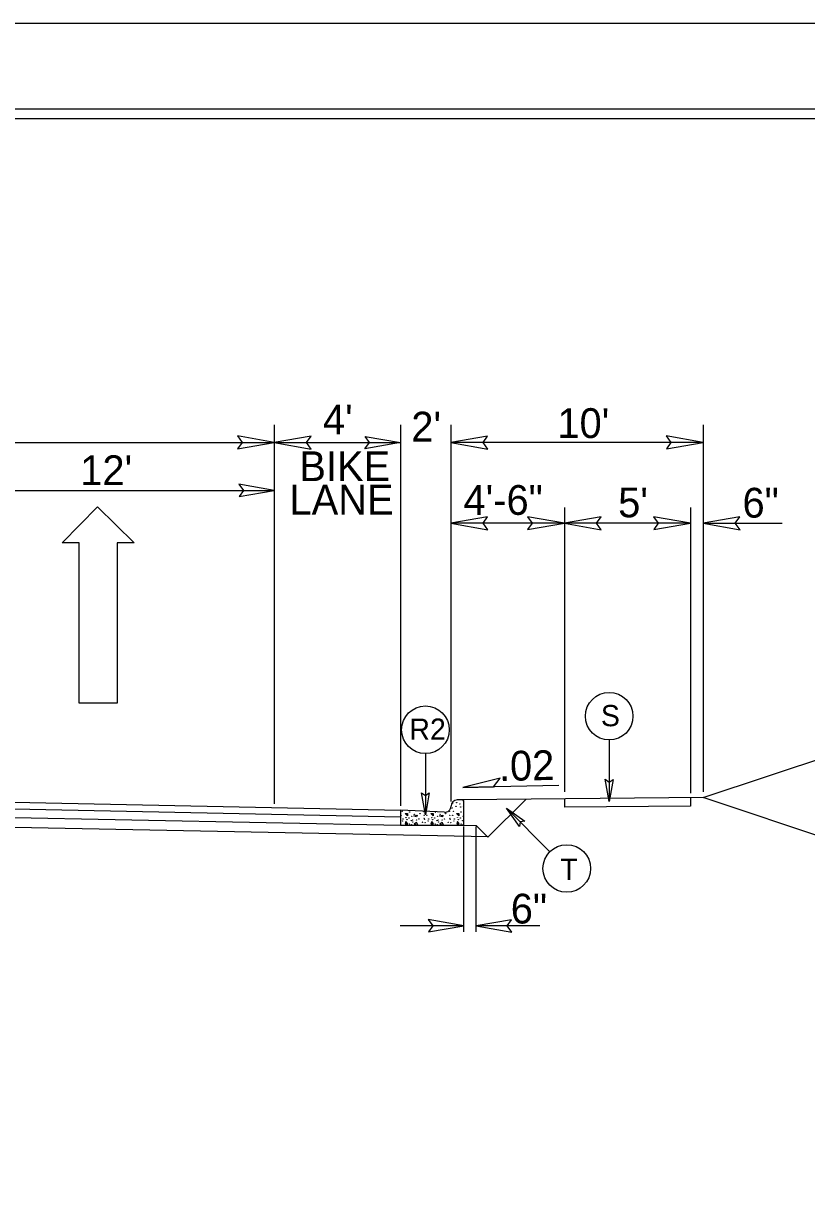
# Model space of a CAD drawing. Extents: x 957297 to 961629, y 830661 to 840840.
# Drawn here: x 959684 to 959889, y 837999.8 to 838306.3 of the extents above; entities that cross this region are included whole.
import ezdxf

# ---------------------------------------------------------------- set-up
doc = ezdxf.new("R2010")
doc.units = 0
for name, color, linetype in [('Old_Level_1', 7, 'Continuous'), ('Old_Level_11', 7, 'Continuous'), ('Old_Level_3', 7, 'Continuous'), ('Prop Dimension Text', 7, 'Continuous'), ('Prop Lane Arrow CELL', 7, 'Continuous'), ('Sheet Plot Border Inside CELL', 7, 'Continuous'), ('Sheet Plot Border Outside CELL', 7, 'Continuous'), ('Sheet Typical CELL', 7, 'Continuous'), ('Typical ID Circle CELL', 7, 'Continuous'), ('Typical Terminator CELL', 7, 'Continuous'), ('Typical Text ID Circle CELL', 7, 'Continuous')]:
    doc.layers.add(name, color=color, linetype=linetype)

# ---------------------------------------------------------------- blocks, each defined once
blk = doc.blocks.new('Lane Arrow Through')
at = {"layer": 'Prop Lane Arrow CELL'}
for p, q in [((-3.15, 1.6), (-3.15, 3.1)), ((-3.15, 3.1), (0, 0)), ((-17.15, 1.6), (-3.15, 1.6)), ((-17.15, -1.7), (-17.15, 1.6)), ((0, 0), (-3.15, -3.2)), ((-3.15, -1.7), (-17.15, -1.7)), ((-3.15, -3.2), (-3.15, -1.7))]:
    blk.add_line(p, q, dxfattribs=at)

msp = doc.modelspace()

# ---------------------------------------------------------------- linework, layer by layer
at = {"layer": 'Old_Level_1'}
for p, q in [((959749.66, 838201.14), (959749.66, 838101.84)), ((959782.66, 838201.14), (959782.66, 838101.34)), ((959795.87, 838201.14), (959795.87, 838102.53)), ((959861.91, 838201.14), (959861.91, 838105)), ((959494.54, 838196.51), (959749.66, 838196.51)), ((959749.66, 838196.51), (959782.66, 838196.51)), ((959861.91, 838196.51), (959795.87, 838196.51)), ((959656.18, 838183.97), (959749.66, 838183.97)), ((959825.59, 838179.53), (959825.59, 838105)), ((959858.61, 838179.53), (959858.61, 838104.63)), ((959825.59, 838175.36), (959795.87, 838175.36)), ((959858.61, 838175.36), (959825.59, 838175.36)), ((959861.91, 838175.36), (959882.58, 838175.36)), ((959861.91, 838103.52), (959939.1, 838129.25)), ((959494.54, 838106.06), (959782.66, 838100.23)), ((959494.54, 838104.34), (959782.66, 838098.51)), ((959824.16, 838106.66), (959799.05, 838106.15)), ((959494.54, 838102.08), (959782.66, 838096.25)), ((959861.91, 838103.52), (959798.95, 838102.89)), ((959805.6, 838093.12), (959815.53, 838103.05)), ((959825.59, 838103.15), (959825.59, 838100.97)), ((959858.61, 838101.3), (959825.59, 838100.97)), ((959858.61, 838103.48), (959858.61, 838101.3)), ((959939.1, 838077.78), (959861.91, 838103.52)), ((959494.54, 838099.58), (959805.61, 838093.29)), ((959799.24, 838096.25), (959802.54, 838096.19)), ((959799.24, 838068.35), (959799.24, 838095.98)), ((959802.54, 838096.19), (959805.6, 838093.12)), ((959802.54, 838068.35), (959802.54, 838095.98)), ((959799.24, 838069.94), (959782.64, 838069.94)), ((959819.14, 838069.94), (959802.54, 838069.94))]:
    msp.add_line(p, q, dxfattribs=at)
at = {"layer": 'Old_Level_11'}
for p, q in [((959808.79, 838108.57), (959799.05, 838106.15)), ((959807.06, 838106.31), (959808.79, 838108.57)), ((959799.05, 838106.15), (959807.06, 838106.31))]:
    msp.add_line(p, q, dxfattribs=at)
for points in [[(959740.05, 838194.86), (959749.66, 838196.51), (959740, 838198.22), (959741.22, 838196.51)], [(959759.27, 838198.17), (959749.66, 838196.51), (959759.33, 838194.8), (959758.1, 838196.51)], [(959805.48, 838198.17), (959795.87, 838196.51), (959805.54, 838194.8), (959804.31, 838196.51)], [(959852.3, 838194.86), (959861.91, 838196.51), (959852.25, 838198.22), (959853.47, 838196.51)], [(959805.48, 838177.02), (959795.87, 838175.36), (959805.54, 838173.65), (959804.31, 838175.36)], [(959815.98, 838173.71), (959825.59, 838175.36), (959815.93, 838177.07), (959817.15, 838175.36)], [(959835.2, 838177.02), (959825.59, 838175.36), (959835.26, 838173.65), (959834.03, 838175.36)], [(959849, 838173.71), (959858.61, 838175.36), (959848.95, 838177.07), (959850.17, 838175.36)], [(959871.52, 838177.02), (959861.91, 838175.36), (959871.58, 838173.65), (959870.35, 838175.36)]]:
    msp.add_lwpolyline(points, close=True, dxfattribs=at)
at = {"layer": 'Old_Level_3'}
for p, q in [((959795.79, 838100.84), (959795.9, 838100.69)), ((959798.95, 838102.89), (959797.57, 838102.89)), ((959799.24, 838099.57), (959799.24, 838102.6)), ((959794.2, 838099.66), (959782.66, 838100.23)), ((959782.66, 838100.23), (959782.66, 838096.25)), ((959783.92, 838099.31), (959784.5, 838099.34)), ((959784.5, 838098.76), (959783.92, 838099.31)), ((959784.5, 838099.34), (959784.5, 838098.76)), ((959786.18, 838098.7), (959787.02, 838098.93)), ((959786.92, 838098.44), (959786.18, 838098.7)), ((959787.02, 838098.93), (959786.92, 838098.44)), ((959790.65, 838099.31), (959791.23, 838099.34)), ((959791.23, 838098.76), (959790.65, 838099.31)), ((959791.23, 838099.34), (959791.23, 838098.76)), ((959792.91, 838098.7), (959793.74, 838098.93)), ((959793.65, 838098.44), (959792.91, 838098.7)), ((959793.74, 838098.93), (959793.65, 838098.44)), ((959794.2, 838099.66), (959794.2, 838099.66)), ((959795.9, 838100.69), (959795.75, 838100.73)), ((959797.38, 838099.31), (959797.96, 838099.34)), ((959797.96, 838098.76), (959797.38, 838099.31)), ((959797.96, 838099.34), (959797.96, 838098.76)), ((959799.24, 838096.25), (959799.24, 838099.57)), ((959782.66, 838096.25), (959799.24, 838096.25)), ((959784.13, 838097.29), (959783.95, 838096.67)), ((959783.95, 838096.67), (959784.59, 838096.63)), ((959784.59, 838096.63), (959784.13, 838097.29)), ((959786.86, 838096.97), (959786.3, 838096.58)), ((959786.3, 838096.58), (959787.2, 838096.37)), ((959787.2, 838096.37), (959786.86, 838096.97)), ((959790.86, 838097.29), (959790.68, 838096.67)), ((959790.68, 838096.67), (959791.32, 838096.63)), ((959791.32, 838096.63), (959790.86, 838097.29)), ((959793.59, 838096.97), (959793.03, 838096.58)), ((959793.03, 838096.58), (959793.93, 838096.37)), ((959793.93, 838096.37), (959793.59, 838096.97)), ((959797.58, 838097.29), (959797.41, 838096.67)), ((959797.41, 838096.67), (959798.05, 838096.63)), ((959798.05, 838096.63), (959797.58, 838097.29))]:
    msp.add_line(p, q, dxfattribs=at)
for centre in [(959796.26, 838100.75), (959796.3, 838102.05), (959797.25, 838101.25), (959797.4, 838102.17), (959798.26, 838101.8), (959798.42, 838101.06), (959799.18, 838101.15), (959782.87, 838098.85), (959783.15, 838099.95), (959783.36, 838097.92), (959784.16, 838098.26), (959784.41, 838097.71), (959784.93, 838098.17), (959785.08, 838099.77), (959785.63, 838098.57), (959785.81, 838097.68), (959786.34, 838099.15), (959786.86, 838097.68), (959787.51, 838097.95), (959787.78, 838099.31), (959788.86, 838098.91), (959788.89, 838098.11), (959788.98, 838097.84), (959789.6, 838098.85), (959790.09, 838097.92), (959790.89, 838098.26), (959791.14, 838097.71), (959791.66, 838098.17), (959792.36, 838098.57), (959792.54, 838097.68), (959793.07, 838099.15), (959793.59, 838097.68), (959794.23, 838097.95), (959794.51, 838099.31), (959795.5, 838099.92), (959795.59, 838098.91), (959795.62, 838098.11), (959795.71, 838097.84), (959796.33, 838098.85), (959796.6, 838099.95), (959796.82, 838097.92), (959797.62, 838098.26), (959797.86, 838097.71), (959798.39, 838098.17), (959798.54, 838099.77), (959799.09, 838098.57), (959783.21, 838097.38), (959785.08, 838096.64), (959785.52, 838097.5), (959785.6, 838096.39), (959785.91, 838097.16), (959788.46, 838097.07), (959789.14, 838096.91), (959789.94, 838097.38), (959791.81, 838096.64), (959792.24, 838097.5), (959792.33, 838096.39), (959792.63, 838097.16), (959795.19, 838097.07), (959795.86, 838096.91), (959796.66, 838097.38), (959798.54, 838096.64), (959798.97, 838097.5), (959799.06, 838096.39)]:
    msp.add_circle(centre, 0.0432, dxfattribs=at)
for centre, radius, start, end in [((959794.28, 838101.29), 1.64, 267.1376, 358.9266), ((959797.58, 838101.23), 1.66, 90, 178.9266), ((959798.95, 838102.6), 0.287, 0, 90), ((959799.06, 838102.81), 0.0432, 169.6531, 280.3469), ((959788.77, 838099.92), 0.0432, 164.1199, 10.1626), ((959791.81, 838099.77), 0.0432, 162.062, 12.2205), ((959799.27, 838097.68), 0.0432, 150.4173, 209.5827)]:
    msp.add_arc(centre, radius, start, end, dxfattribs=at)
at = {"layer": 'Sheet Plot Border Inside CELL'}
msp.add_lwpolyline([(960390.3, 838283.82), (958723.8, 838283.82), (958723.8, 837228.72), (960390.3, 837228.72)], close=True, dxfattribs=at)
at = {"layer": 'Sheet Plot Border Outside CELL'}
msp.add_lwpolyline([(960394.8, 838306.27), (958710.8, 838306.27), (958710.8, 837206.27), (960394.8, 837206.27)], close=True, dxfattribs=at)
at = {"layer": 'Sheet Typical CELL'}
msp.add_lwpolyline([(960377.8, 838281.27), (958877.8, 838281.27), (958877.8, 837231.27), (960377.8, 837231.27)], close=True, dxfattribs=at)
at = {"layer": 'Typical ID Circle CELL'}
for p, q in [((959837.33, 838118.61), (959837.33, 838102.52)), ((959789.22, 838115.05), (959789.22, 838098.97)), ((959821.83, 838089.35), (959810.46, 838100.72))]:
    msp.add_line(p, q, dxfattribs=at)
for centre in [(959837.33, 838124.83), (959789.22, 838121.28), (959826.23, 838084.95)]:
    msp.add_circle(centre, 6.23, dxfattribs=at)
at = {"layer": 'Typical Terminator CELL'}
for points in [[(959773.44, 838198.1), (959782.66, 838196.51), (959773.39, 838194.87), (959774.57, 838196.51)], [(959740.44, 838182.38), (959749.66, 838183.97), (959740.39, 838185.61), (959741.57, 838183.97)], [(959838.33, 838108.28), (959837.33, 838102.52), (959836.31, 838108.31), (959837.33, 838107.58)], [(959790.22, 838104.73), (959789.22, 838098.97), (959788.2, 838104.76), (959789.22, 838104.03)], [(959813.83, 838095.95), (959810.46, 838100.72), (959815.28, 838097.35), (959814.03, 838097.15)], [(959790.01, 838068.35), (959799.24, 838069.94), (959789.96, 838071.58), (959791.14, 838069.94)], [(959811.76, 838071.53), (959802.54, 838069.94), (959811.81, 838068.3), (959810.63, 838069.94)]]:
    msp.add_lwpolyline(points, close=True, dxfattribs=at)

# ---------------------------------------------------------------- block references
at = {"layer": 'Old_Level_1', "xscale": 3, "yscale": 3, "rotation": 90}
msp.add_blockref('Lane Arrow Through', (959703.41, 838179.66), dxfattribs=at)

# ---------------------------------------------------------------- texts
at = {"layer": 'Old_Level_3'}
for s, p in [("4'", (959762.39, 838198.65)), ("10'", (959823.77, 838197.69)), ("2'", (959785.53, 838196.76)), ('BIKE', (959756.22, 838186.4)), ('LANE', (959753.64, 838177.65)), ('4\'-6"', (959799.18, 838177.56)), ("5'", (959839.68, 838176.92)), ('6"', (959872.23, 838176.84))]:
    msp.add_text(s, height=7.801, dxfattribs=at).set_placement(p)
at = {"layer": 'Prop Dimension Text'}
for s, rotation, p in [("12'", 0, (959698.86, 838185.35)), ('.02', 1.1839, (959808.54, 838107.85)), ('6"', 0, (959811.56, 838070.54))]:
    msp.add_text(s, height=7.801, rotation=rotation, dxfattribs=at).set_placement(p)
at = {"layer": 'Typical Text ID Circle CELL'}
for s, height, p in [('S', 5.57, (959835.16, 838122.2)), ('R2', 5.572, (959785.03, 838118.65)), ('T', 5.57, (959824.53, 838081.97))]:
    msp.add_text(s, height=height, dxfattribs=at).set_placement(p)

doc.saveas('drawing.dxf')
